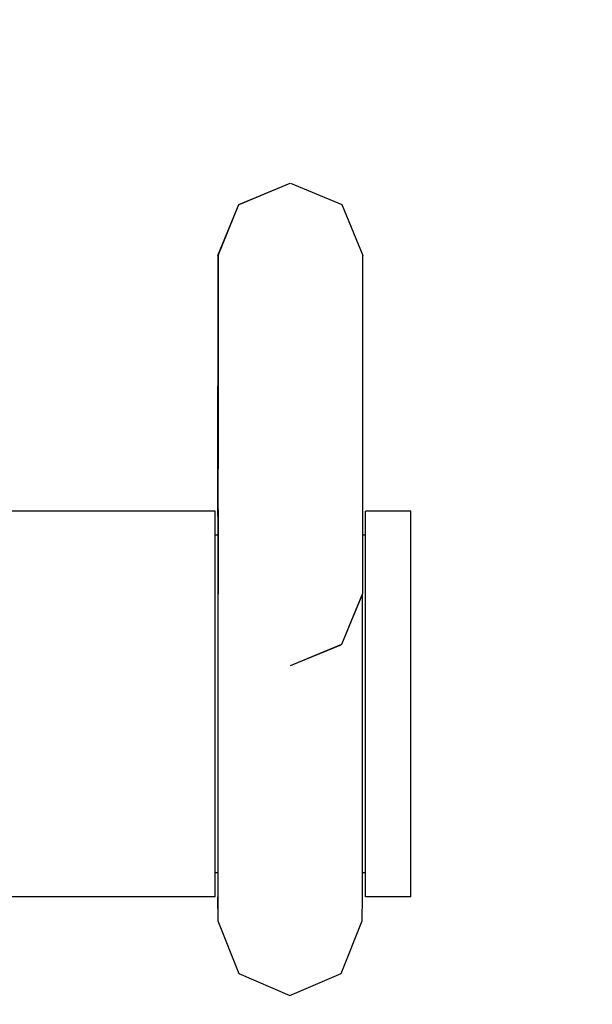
# Model space of a CAD drawing. Header units: millimetres. Extents: x -36478 to 31050, y -14815 to 11827.
# Tile 614 of 656: x -622 to -592, y 1184 to 1235. Entities that reach past the tile are written whole.
import ezdxf

# ---------------------------------------------------------------- set-up
doc = ezdxf.new("R2010")
doc.units = ezdxf.units.MM
doc.header["$MEASUREMENT"] = 0
doc.linetypes.add('Wipeout_Contour', pattern=[1000, 0, -1000])
for name, color, linetype in [('Nové_Konstrukce - nosné', 7, 'Continuous'), ('Nové_Kóty - SP', 7, 'Continuous'), ('Nové_Výplně - Povrchové', 7, 'Continuous')]:
    doc.layers.add(name, color=color, linetype=linetype)
doc.styles.add('GENEROVANÝ_STYL_2', font='txt')
doc.dimstyles.new('GENEROVANÝ_STYL__1', dxfattribs={"dimtxt": 125, "dimasz": 190, "dimexe": 0.18, "dimexo": 300, "dimgap": 0, "dimtad": 1, "dimdec": 0, "dimzin": 0, "dimdsep": 46, "dimtxsty": 'GENEROVANÝ_STYL_2', "dimblk": 'ARROWHEAD_6', "dimblk1": 'ARROWHEAD_6', "dimblk2": 'ARROWHEAD_6', "dimcen": 0.09, "dimclrd": 1, "dimclre": 1, "dimclrt": 1, "dimazin": 0, "dimtfac": 1, "dimtdec": 4, "dimtmove": 0, "dimatfit": 3, "dimfxl": 1, "dimtolj": 1, "dimtzin": 0, "dimarcsym": 0})

# ---------------------------------------------------------------- blocks, each defined once
blk = doc.blocks.new('*D6275')
at = {"layer": 'Nové_Kóty - SP', "color": 1, "linetype": 'Continuous', "lineweight": 25}
for p, q in [((1043.774, 3280), (1243.774, 3080)), ((1331.274, 3180), (843.774, 3180)), ((1143.774, 200), (1143.774, 3180)), ((1043.774, 300), (1243.774, 100)), ((1331.274, 200), (843.774, 200)), ((1143.774, -398.512), (1143.774, 200))]:
    blk.add_line(p, q, dxfattribs=at)
at = {"layer": 'Nové_Kóty - SP', "color": 1, "lineweight": 25, "char_height": 125, "attachment_point": 7, "rotation": 90, "style": 'GENEROVANÝ_STYL_2'}
for s, insert in [('\\A1;{\\pql;\\fArial|b0|i0|c0|p38;300}', (1118.774, 2795.427)), ('\\A1;{\\pql;\\fArial|b0|i0|c0|p38;2\xa0980}', (1118.774, 1333.999))]:
    blk.add_mtext(s, dxfattribs=dict(at, insert=insert))
blk = doc.blocks.new('ARROWHEAD_6')
at = {"color": 0, "linetype": 'Continuous', "lineweight": 0}
for p, q in [((-0.5, -0.5), (0.5, 0.5)), ((0, 0), (-1, 0))]:
    blk.add_line(p, q, dxfattribs=at)
blk = doc.blocks.new('*D6333')
at = {"layer": 'Nové_Kóty - SP', "color": 1, "linetype": 'Continuous', "lineweight": 25}
for p, q in [((1592.495, 10900.318), (1592.495, 11050.318)), ((1692.495, 10800.318), (1492.495, 11000.318)), ((1779.995, 10900.318), (1292.495, 10900.318)), ((1592.495, 200), (1592.495, 10900.318)), ((1492.495, 300), (1692.495, 100)), ((1779.995, 200), (1292.495, 200)), ((1592.495, -398.512), (1592.495, 200))]:
    blk.add_line(p, q, dxfattribs=at)
at = {"layer": 'Nové_Kóty - SP', "color": 1, "lineweight": 25, "insert": (1567.495, 5289.016), "char_height": 125, "attachment_point": 7, "rotation": 90, "style": 'GENEROVANÝ_STYL_2'}
blk.add_mtext('\\A1;{\\pql;\\fArial|b0|i0|c0|p38;10\xa0700}', dxfattribs=at)

msp = doc.modelspace()

# ---------------------------------------------------------------- wipeouts: each hides what was drawn before it
at = {"color": 254, "linetype": 'Wipeout_Contour', "lineweight": 0, "ltscale": 5477.10219}
msp.add_wipeout([(-610.192, 1225.902), (-607.54, 1227), (-607.563, 1227), (-610.215, 1225.902)], dxfattribs=at).dxf.layer = 'Nové_Výplně - Povrchové'
at = {"color": 254, "linetype": 'Wipeout_Contour', "lineweight": 0, "ltscale": 5445.011554}
msp.add_wipeout([(-610.189, 1214.5), (-607.537, 1214.5), (-607.537, 1220.816), (-610.189, 1220.248)], dxfattribs=at).dxf.layer = 'Nové_Výplně - Povrchové'
at = {"color": 254, "linetype": 'Wipeout_Contour', "lineweight": 0, "ltscale": 5358.818992}
msp.add_wipeout([(-611.354, 1192.921), (-611.355, 1191.25), (-611.318, 1191.25), (-611.318, 1192.921)], dxfattribs=at).dxf.layer = 'Nové_Výplně - Povrchové'
at = {"color": 254, "linetype": 'Wipeout_Contour', "lineweight": 0, "ltscale": 5336.668234}
msp.add_wipeout([(-601.304, 1191.91), (-601.404, 1191.91), (-601.405, 1190), (-601.305, 1190)], dxfattribs=at).dxf.layer = 'Nové_Výplně - Povrchové'
at = {"color": 254, "linetype": 'Wipeout_Contour', "lineweight": 0, "ltscale": 5333.62615}
msp.add_wipeout([(-610.222, 1186.02), (-607.571, 1184.885), (-607.568, 1186.543), (-610.22, 1187.554)], dxfattribs=at).dxf.layer = 'Nové_Výplně - Povrchové'

# ---------------------------------------------------------------- next in the draw order: wipeouts: each hides what was drawn before it
at = {"color": 254, "linetype": 'Wipeout_Contour', "lineweight": 0, "ltscale": 5440.27527}
msp.add_wipeout([(-607.537, 1214.5), (-604.885, 1214.5), (-604.886, 1220.248), (-607.537, 1220.816)], dxfattribs=at).dxf.layer = 'Nové_Výplně - Povrchové'
at = {"color": 254, "linetype": 'Wipeout_Contour', "lineweight": 0, "ltscale": 6710.779569}
msp.add_wipeout([(-611.354, 1192.921), (-611.318, 1192.921), (-611.318, 1193.827), (-611.317, 1197.296), (-611.353, 1197.296)], dxfattribs=at).dxf.layer = 'Nové_Výplně - Povrchové'
at = {"color": 254, "linetype": 'Wipeout_Contour', "lineweight": 0, "ltscale": 5349.008113}
msp.add_wipeout([(-601.303, 1196.91), (-601.403, 1196.91), (-601.404, 1191.91), (-601.304, 1191.91)], dxfattribs=at).dxf.layer = 'Nové_Výplně - Povrchové'
at = {"color": 254, "linetype": 'Wipeout_Contour', "lineweight": 0, "ltscale": 5328.792583}
msp.add_wipeout([(-607.571, 1184.885), (-604.919, 1186.02), (-604.917, 1187.554), (-607.568, 1186.543)], dxfattribs=at).dxf.layer = 'Nové_Výplně - Povrchové'

# ---------------------------------------------------------------- next in the draw order: wipeouts: each hides what was drawn before it
at = {"color": 254, "linetype": 'Wipeout_Contour', "lineweight": 0, "ltscale": 5418.849217}
msp.add_wipeout([(-607.537, 1208.184), (-604.886, 1208.752), (-604.885, 1214.5), (-607.537, 1214.5)], dxfattribs=at).dxf.layer = 'Nové_Výplně - Povrchové'
at = {"color": 254, "linetype": 'Wipeout_Contour', "lineweight": 0, "ltscale": 5368.990079}
msp.add_wipeout([(-601.303, 1203.09), (-601.403, 1203.09), (-601.403, 1196.91), (-601.303, 1196.91)], dxfattribs=at).dxf.layer = 'Nové_Výplně - Povrchové'
at = {"color": 254, "linetype": 'Wipeout_Contour', "lineweight": 0, "ltscale": 8081.262841}
msp.add_wipeout([(-611.353, 1202.704), (-611.353, 1197.296), (-611.317, 1197.296), (-611.317, 1199.264), (-611.318, 1201.068), (-611.318, 1202.704)], dxfattribs=at).dxf.layer = 'Nové_Výplně - Povrchové'
at = {"color": 254, "linetype": 'Wipeout_Contour', "lineweight": 0, "ltscale": 5358.931787}
msp.add_wipeout([(-611.354, 1192.921), (-611.454, 1192.921), (-611.455, 1191.25), (-611.355, 1191.25)], dxfattribs=at).dxf.layer = 'Nové_Výplně - Povrchové'
at = {"color": 254, "linetype": 'Wipeout_Contour', "lineweight": 0, "ltscale": 5340.493109}
msp.add_wipeout([(-607.568, 1186.543), (-604.917, 1187.554), (-604.915, 1192.322), (-607.567, 1191.699)], dxfattribs=at).dxf.layer = 'Nové_Výplně - Povrchové'
at = {"color": 254, "linetype": 'Wipeout_Contour', "lineweight": 0, "ltscale": 5338.700068}
msp.add_wipeout([(-601.404, 1191.91), (-603.554, 1191.91), (-603.555, 1190), (-601.405, 1190)], dxfattribs=at).dxf.layer = 'Nové_Výplně - Povrchové'

# ---------------------------------------------------------------- next in the draw order: linework, layer by layer
at = {"layer": 'Nové_Konstrukce - nosné', "color": 1, "linetype": 'Continuous', "lineweight": 25}
msp.add_line((-601.305, 1190), (-601.405, 1190), dxfattribs=at)

# ---------------------------------------------------------------- next in the draw order: wipeouts: each hides what was drawn before it
at = {"color": 254, "linetype": 'Wipeout_Contour', "lineweight": 0, "ltscale": 5423.603374}
msp.add_wipeout([(-610.189, 1208.752), (-607.537, 1208.184), (-607.537, 1214.5), (-610.189, 1214.5)], dxfattribs=at).dxf.layer = 'Nové_Výplně - Povrchové'
at = {"color": 254, "linetype": 'Wipeout_Contour', "lineweight": 0, "ltscale": 5388.989933}
msp.add_wipeout([(-601.304, 1208.09), (-601.404, 1208.09), (-601.403, 1203.09), (-601.303, 1203.09)], dxfattribs=at).dxf.layer = 'Nové_Výplně - Povrchové'
at = {"color": 254, "linetype": 'Wipeout_Contour', "lineweight": 0, "ltscale": 9457.960852}
msp.add_wipeout([(-611.354, 1207.079), (-611.353, 1202.704), (-611.318, 1202.704), (-611.318, 1203.09), (-611.318, 1204.726), (-611.318, 1206.454), (-611.318, 1207.079)], dxfattribs=at).dxf.layer = 'Nové_Výplně - Povrchové'
at = {"color": 254, "linetype": 'Wipeout_Contour', "lineweight": 0, "ltscale": 5369.694033}
msp.add_wipeout([(-611.353, 1197.296), (-611.453, 1197.296), (-611.454, 1192.921), (-611.354, 1192.921)], dxfattribs=at).dxf.layer = 'Nové_Výplně - Povrchové'
at = {"color": 254, "linetype": 'Wipeout_Contour', "lineweight": 0, "ltscale": 5351.035264}
msp.add_wipeout([(-601.403, 1196.91), (-603.553, 1196.91), (-603.554, 1191.91), (-601.404, 1191.91)], dxfattribs=at).dxf.layer = 'Nové_Výplně - Povrchové'
at = {"color": 254, "linetype": 'Wipeout_Contour', "lineweight": 0, "ltscale": 5345.316365}
msp.add_wipeout([(-610.22, 1187.554), (-607.568, 1186.543), (-607.567, 1191.699), (-610.219, 1192.322)], dxfattribs=at).dxf.layer = 'Nové_Výplně - Povrchové'
at = {"color": 254, "linetype": 'Wipeout_Contour', "lineweight": 0, "ltscale": 5355.090689}
msp.add_wipeout([(-611.454, 1191.91), (-611.554, 1191.91), (-611.555, 1190), (-611.455, 1190)], dxfattribs=at).dxf.layer = 'Nové_Výplně - Povrchové'

# ---------------------------------------------------------------- next in the draw order: linework, layer by layer
at = {"layer": 'Nové_Konstrukce - nosné', "color": 1, "linetype": 'Continuous', "lineweight": 25}
msp.add_line((-601.305, 1190), (-601.304, 1191.91), dxfattribs=at)

# ---------------------------------------------------------------- next in the draw order: wipeouts: each hides what was drawn before it
at = {"color": 254, "linetype": 'Wipeout_Contour', "lineweight": 0, "ltscale": 5401.360044}
msp.add_wipeout([(-601.305, 1210), (-601.405, 1210), (-601.404, 1208.09), (-601.304, 1208.09)], dxfattribs=at).dxf.layer = 'Nové_Výplně - Povrchové'
at = {"color": 254, "linetype": 'Wipeout_Contour', "lineweight": 0, "ltscale": 6769.497124}
msp.add_wipeout([(-611.355, 1208.75), (-611.354, 1207.079), (-611.318, 1207.079), (-611.319, 1208.09), (-611.32, 1208.75)], dxfattribs=at).dxf.layer = 'Nové_Výplně - Povrchové'
at = {"color": 254, "linetype": 'Wipeout_Contour', "lineweight": 0, "ltscale": 5371.009667}
msp.add_wipeout([(-601.403, 1203.09), (-603.553, 1203.09), (-603.553, 1196.91), (-601.403, 1196.91)], dxfattribs=at).dxf.layer = 'Nové_Výplně - Povrchové'
at = {"color": 254, "linetype": 'Wipeout_Contour', "lineweight": 0, "ltscale": 5387.120148}
msp.add_wipeout([(-611.353, 1202.704), (-611.453, 1202.704), (-611.453, 1197.296), (-611.353, 1197.296)], dxfattribs=at).dxf.layer = 'Nové_Výplně - Povrchové'
at = {"color": 254, "linetype": 'Wipeout_Contour', "lineweight": 0, "ltscale": 5367.388225}
msp.add_wipeout([(-611.453, 1196.91), (-611.553, 1196.91), (-611.554, 1191.91), (-611.454, 1191.91)], dxfattribs=at).dxf.layer = 'Nové_Výplně - Povrchové'
at = {"color": 254, "linetype": 'Wipeout_Contour', "lineweight": 0, "ltscale": 5340.730886}
msp.add_wipeout([(-603.554, 1191.91), (-603.654, 1191.91), (-603.655, 1190), (-603.555, 1190)], dxfattribs=at).dxf.layer = 'Nové_Výplně - Povrchové'

# ---------------------------------------------------------------- next in the draw order: linework, layer by layer
at = {"layer": 'Nové_Konstrukce - nosné', "color": 1, "linetype": 'Continuous', "lineweight": 25}
for p, q in [((-601.304, 1191.91), (-601.303, 1196.91)), ((-601.405, 1190), (-603.555, 1190))]:
    msp.add_line(p, q, dxfattribs=at)

# ---------------------------------------------------------------- next in the draw order: wipeouts: each hides what was drawn before it
at = {"color": 254, "linetype": 'Wipeout_Contour', "lineweight": 0, "ltscale": 5391.002045}
msp.add_wipeout([(-601.404, 1208.09), (-603.554, 1208.09), (-603.553, 1203.09), (-601.403, 1203.09)], dxfattribs=at).dxf.layer = 'Nové_Výplně - Povrchové'
at = {"color": 254, "linetype": 'Wipeout_Contour', "lineweight": 0, "ltscale": 5404.560406}
msp.add_wipeout([(-611.354, 1207.079), (-611.454, 1207.079), (-611.453, 1202.704), (-611.353, 1202.704)], dxfattribs=at).dxf.layer = 'Nové_Výplně - Povrchové'
at = {"color": 254, "linetype": 'Wipeout_Contour', "lineweight": 0, "ltscale": 5353.061403}
msp.add_wipeout([(-603.553, 1196.91), (-603.653, 1196.91), (-603.654, 1191.91), (-603.554, 1191.91)], dxfattribs=at).dxf.layer = 'Nové_Výplně - Povrchové'
at = {"color": 254, "linetype": 'Wipeout_Contour', "lineweight": 0, "ltscale": 5381.93426}
msp.add_wipeout([(-640.298, 1191.91), (-640.298, 1190), (-611.555, 1190), (-611.554, 1191.91)], dxfattribs=at).dxf.layer = 'Nové_Výplně - Povrchové'
at = {"color": 254, "linetype": 'Wipeout_Contour', "lineweight": 0, "ltscale": 5331.935368}
msp.add_wipeout([(-604.919, 1186.02), (-603.821, 1188.759), (-603.819, 1189.993), (-604.917, 1187.554)], dxfattribs=at).dxf.layer = 'Nové_Výplně - Povrchové'

# ---------------------------------------------------------------- next in the draw order: linework, layer by layer
at = {"layer": 'Nové_Konstrukce - nosné', "color": 1, "linetype": 'Continuous', "lineweight": 25}
for p, q in [((-601.303, 1196.91), (-601.303, 1203.09)), ((-607.571, 1184.885), (-604.919, 1186.02))]:
    msp.add_line(p, q, dxfattribs=at)

# ---------------------------------------------------------------- next in the draw order: wipeouts: each hides what was drawn before it
at = {"color": 254, "linetype": 'Wipeout_Contour', "lineweight": 0, "ltscale": 5403.367545}
msp.add_wipeout([(-601.405, 1210), (-603.555, 1210), (-603.554, 1208.09), (-601.404, 1208.09)], dxfattribs=at).dxf.layer = 'Nové_Výplně - Povrchové'
at = {"color": 254, "linetype": 'Wipeout_Contour', "lineweight": 0, "ltscale": 5415.346674}
msp.add_wipeout([(-611.355, 1208.75), (-611.455, 1208.75), (-611.454, 1207.079), (-611.354, 1207.079)], dxfattribs=at).dxf.layer = 'Nové_Výplně - Povrchové'
at = {"color": 254, "linetype": 'Wipeout_Contour', "lineweight": 0, "ltscale": 5387.302032}
msp.add_wipeout([(-611.453, 1203.09), (-611.553, 1203.09), (-611.553, 1196.91), (-611.453, 1196.91)], dxfattribs=at).dxf.layer = 'Nové_Výplně - Povrchové'
at = {"color": 254, "linetype": 'Wipeout_Contour', "lineweight": 0, "ltscale": 5373.028297}
msp.add_wipeout([(-603.553, 1203.09), (-603.653, 1203.09), (-603.653, 1196.91), (-603.553, 1196.91)], dxfattribs=at).dxf.layer = 'Nové_Výplně - Povrchové'
at = {"color": 254, "linetype": 'Wipeout_Contour', "lineweight": 0, "ltscale": 5344.946057}
msp.add_wipeout([(-603.654, 1192.921), (-603.754, 1192.921), (-603.755, 1191.25), (-603.655, 1191.25)], dxfattribs=at).dxf.layer = 'Nové_Výplně - Povrchové'
at = {"color": 254, "linetype": 'Wipeout_Contour', "lineweight": 0, "ltscale": 5352.044664}
msp.add_wipeout([(-611.322, 1190.446), (-611.321, 1188.759), (-611.32, 1190), (-611.322, 1191.25)], dxfattribs=at).dxf.layer = 'Nové_Výplně - Povrchové'

# ---------------------------------------------------------------- next in the draw order: linework, layer by layer
at = {"layer": 'Nové_Konstrukce - nosné', "color": 1, "linetype": 'Continuous', "lineweight": 25}
for p, q in [((-601.305, 1210), (-601.405, 1210)), ((-601.304, 1208.09), (-601.305, 1210)), ((-601.303, 1203.09), (-601.304, 1208.09))]:
    msp.add_line(p, q, dxfattribs=at)

# ---------------------------------------------------------------- next in the draw order: wipeouts: each hides what was drawn before it
at = {"color": 254, "linetype": 'Wipeout_Contour', "lineweight": 0, "ltscale": 5407.234141}
msp.add_wipeout([(-611.454, 1208.09), (-611.554, 1208.09), (-611.553, 1203.09), (-611.453, 1203.09)], dxfattribs=at).dxf.layer = 'Nové_Výplně - Povrchové'
at = {"color": 254, "linetype": 'Wipeout_Contour', "lineweight": 0, "ltscale": 5393.013172}
msp.add_wipeout([(-603.554, 1208.09), (-603.654, 1208.09), (-603.653, 1203.09), (-603.553, 1203.09)], dxfattribs=at).dxf.layer = 'Nové_Výplně - Povrchové'
at = {"color": 254, "linetype": 'Wipeout_Contour', "lineweight": 0, "ltscale": 5355.736403}
msp.add_wipeout([(-603.653, 1197.296), (-603.753, 1197.296), (-603.754, 1192.921), (-603.654, 1192.921)], dxfattribs=at).dxf.layer = 'Nové_Výplně - Povrchové'
at = {"color": 254, "linetype": 'Wipeout_Contour', "lineweight": 0, "ltscale": 5394.171979}
msp.add_wipeout([(-640.298, 1196.91), (-640.298, 1191.91), (-611.554, 1191.91), (-611.553, 1196.91)], dxfattribs=at).dxf.layer = 'Nové_Výplně - Povrchové'
at = {"color": 254, "linetype": 'Wipeout_Contour', "lineweight": 0, "ltscale": 5343.592378}
msp.add_wipeout([(-611.321, 1188.759), (-610.222, 1186.02), (-610.22, 1187.554), (-611.319, 1189.993)], dxfattribs=at).dxf.layer = 'Nové_Výplně - Povrchové'

# ---------------------------------------------------------------- next in the draw order: linework, layer by layer
at = {"layer": 'Nové_Konstrukce - nosné', "color": 1, "linetype": 'Continuous', "lineweight": 25}
msp.add_line((-610.222, 1186.02), (-607.571, 1184.885), dxfattribs=at)

# ---------------------------------------------------------------- next in the draw order: wipeouts: each hides what was drawn before it
at = {"color": 254, "linetype": 'Wipeout_Contour', "lineweight": 0, "ltscale": 5419.5626}
msp.add_wipeout([(-611.455, 1210), (-611.555, 1210), (-611.554, 1208.09), (-611.454, 1208.09)], dxfattribs=at).dxf.layer = 'Nové_Výplně - Povrchové'
at = {"color": 254, "linetype": 'Wipeout_Contour', "lineweight": 0, "ltscale": 5405.374074}
msp.add_wipeout([(-603.555, 1210), (-603.655, 1210), (-603.654, 1208.09), (-603.554, 1208.09)], dxfattribs=at).dxf.layer = 'Nové_Výplně - Povrchové'
at = {"color": 254, "linetype": 'Wipeout_Contour', "lineweight": 0, "ltscale": 6773.893011}
msp.add_wipeout([(-640.298, 1203.09), (-640.297, 1200), (-640.298, 1196.91), (-611.553, 1196.91), (-611.553, 1203.09)], dxfattribs=at).dxf.layer = 'Nové_Výplně - Povrchové'
at = {"color": 254, "linetype": 'Wipeout_Contour', "lineweight": 0, "ltscale": 5373.207778}
msp.add_wipeout([(-603.653, 1202.704), (-603.753, 1202.704), (-603.753, 1197.296), (-603.653, 1197.296)], dxfattribs=at).dxf.layer = 'Nové_Výplně - Povrchové'
at = {"color": 254, "linetype": 'Wipeout_Contour', "lineweight": 0, "ltscale": 5353.771252}
msp.add_wipeout([(-611.319, 1189.993), (-610.22, 1187.554), (-610.219, 1192.322), (-611.318, 1193.827)], dxfattribs=at).dxf.layer = 'Nové_Výplně - Povrchové'
at = {"color": 254, "linetype": 'Wipeout_Contour', "lineweight": 0, "ltscale": 5345.087079}
msp.add_wipeout([(-603.818, 1191.25), (-603.755, 1191.25), (-603.754, 1192.921), (-603.818, 1192.921)], dxfattribs=at).dxf.layer = 'Nové_Výplně - Povrchové'

# ---------------------------------------------------------------- next in the draw order: linework, layer by layer
at = {"layer": 'Nové_Konstrukce - nosné', "color": 1, "linetype": 'Continuous', "lineweight": 25}
for p, q in [((-611.455, 1190), (-611.454, 1191.91)), ((-611.319, 1191.91), (-611.32, 1190)), ((-611.355, 1191.25), (-611.454, 1191.25)), ((-611.555, 1190), (-640.298, 1190)), ((-611.455, 1190), (-611.555, 1190)), ((-611.322, 1190), (-611.321, 1188.759)), ((-611.321, 1188.759), (-610.222, 1186.02))]:
    msp.add_line(p, q, dxfattribs=at)

# ---------------------------------------------------------------- next in the draw order: wipeouts: each hides what was drawn before it
at = {"color": 254, "linetype": 'Wipeout_Contour', "lineweight": 0, "ltscale": 5433.822395}
msp.add_wipeout([(-640.298, 1208.09), (-640.298, 1203.09), (-611.553, 1203.09), (-611.554, 1208.09)], dxfattribs=at).dxf.layer = 'Nové_Výplně - Povrchové'
at = {"color": 254, "linetype": 'Wipeout_Contour', "lineweight": 0, "ltscale": 5390.693054}
msp.add_wipeout([(-603.654, 1207.079), (-603.754, 1207.079), (-603.753, 1202.704), (-603.653, 1202.704)], dxfattribs=at).dxf.layer = 'Nové_Výplně - Povrchové'
at = {"color": 254, "linetype": 'Wipeout_Contour', "lineweight": 0, "ltscale": 6693.238258}
msp.add_wipeout([(-603.818, 1193.827), (-603.818, 1192.921), (-603.754, 1192.921), (-603.753, 1197.296), (-603.817, 1197.296)], dxfattribs=at).dxf.layer = 'Nové_Výplně - Povrchové'

# ---------------------------------------------------------------- next in the draw order: wipeouts: each hides what was drawn before it
at = {"color": 254, "linetype": 'Wipeout_Contour', "lineweight": 0, "ltscale": 5446.089855}
msp.add_wipeout([(-640.298, 1210), (-640.298, 1208.09), (-611.554, 1208.09), (-611.555, 1210)], dxfattribs=at).dxf.layer = 'Nové_Výplně - Povrchové'
at = {"color": 254, "linetype": 'Wipeout_Contour', "lineweight": 0, "ltscale": 5401.507016}
msp.add_wipeout([(-603.655, 1208.75), (-603.755, 1208.75), (-603.754, 1207.079), (-603.654, 1207.079)], dxfattribs=at).dxf.layer = 'Nové_Výplně - Povrchové'
at = {"color": 254, "linetype": 'Wipeout_Contour', "lineweight": 0, "ltscale": 6715.718569}
msp.add_wipeout([(-603.817, 1197.296), (-603.753, 1197.296), (-603.753, 1202.704), (-603.815, 1202.704), (-603.817, 1199.264)], dxfattribs=at).dxf.layer = 'Nové_Výplně - Povrchové'
at = {"color": 254, "linetype": 'Wipeout_Contour', "lineweight": 0, "ltscale": 5342.136174}
msp.add_wipeout([(-604.917, 1187.554), (-603.819, 1189.993), (-603.818, 1193.827), (-604.915, 1192.322)], dxfattribs=at).dxf.layer = 'Nové_Výplně - Povrchové'

# ---------------------------------------------------------------- next in the draw order: linework, layer by layer
at = {"layer": 'Nové_Konstrukce - nosné', "color": 1, "linetype": 'Continuous', "lineweight": 25}
for p, q in [((-603.655, 1190), (-603.654, 1191.91)), ((-603.755, 1191.25), (-603.818, 1191.25)), ((-603.655, 1191.25), (-603.755, 1191.25)), ((-603.821, 1188.759), (-603.819, 1189.993)), ((-603.555, 1190), (-603.655, 1190)), ((-604.919, 1186.02), (-603.821, 1188.759))]:
    msp.add_line(p, q, dxfattribs=at)

# ---------------------------------------------------------------- next in the draw order: wipeouts: each hides what was drawn before it
at = {"color": 254, "linetype": 'Wipeout_Contour', "lineweight": 0, "ltscale": 25751.817907}
msp.add_wipeout([(-611.322, 1210.277), (-611.32, 1210), (-611.321, 1209.375), (-611.319, 1208.09), (-611.318, 1206.454), (-611.318, 1204.726), (-611.318, 1203.09), (-611.318, 1202.704), (-611.318, 1201.068), (-611.317, 1199.264), (-611.313, 1205.75), (-611.29, 1205.75), (-611.289, 1206.922), (-611.288, 1210.125), (-611.288, 1214.5), (-611.288, 1218.875), (-611.289, 1222.078), (-611.29, 1223.25), (-611.315, 1223.25)], dxfattribs=at).dxf.layer = 'Nové_Výplně - Povrchové'
at = {"color": 254, "linetype": 'Wipeout_Contour', "lineweight": 0, "ltscale": 9437.917209}
msp.add_wipeout([(-603.814, 1205.693), (-603.815, 1202.704), (-603.753, 1202.704), (-603.754, 1207.079), (-603.789, 1207.079), (-603.789, 1206.922), (-603.79, 1205.75)], dxfattribs=at).dxf.layer = 'Nové_Výplně - Povrchové'

# ---------------------------------------------------------------- next in the draw order: linework, layer by layer
at = {"layer": 'Nové_Konstrukce - nosné', "color": 1, "linetype": 'Continuous', "lineweight": 25}
msp.add_line((-611.555, 1210), (-640.298, 1210), dxfattribs=at)

# ---------------------------------------------------------------- next in the draw order: wipeouts: each hides what was drawn before it
at = {"color": 254, "linetype": 'Wipeout_Contour', "lineweight": 0, "ltscale": 5473.729217}
msp.add_wipeout([(-610.217, 1225.902), (-611.315, 1223.25), (-611.29, 1223.25), (-610.192, 1225.902)], dxfattribs=at).dxf.layer = 'Nové_Výplně - Povrchové'
at = {"color": 254, "linetype": 'Wipeout_Contour', "lineweight": 0, "ltscale": 5401.613757}
msp.add_wipeout([(-603.788, 1208.75), (-603.789, 1207.079), (-603.754, 1207.079), (-603.755, 1208.75)], dxfattribs=at).dxf.layer = 'Nové_Výplně - Povrchové'
at = {"color": 254, "linetype": 'Wipeout_Contour', "lineweight": 0, "ltscale": 5401.713457}
msp.add_wipeout([(-610.215, 1203.098), (-610.192, 1203.098), (-611.29, 1205.75), (-611.313, 1205.75)], dxfattribs=at).dxf.layer = 'Nové_Výplně - Povrchové'
at = {"color": 254, "linetype": 'Wipeout_Contour', "lineweight": 0, "ltscale": 6725.791901}
msp.add_wipeout([(-604.912, 1203.089), (-604.915, 1197.471), (-603.817, 1199.264), (-603.814, 1205.693), (-604.888, 1203.098)], dxfattribs=at).dxf.layer = 'Nové_Výplně - Povrchové'

# ---------------------------------------------------------------- next in the draw order: wipeouts: each hides what was drawn before it
at = {"color": 254, "linetype": 'Wipeout_Contour', "lineweight": 0, "ltscale": 5463.716805}
msp.add_wipeout([(-610.189, 1220.248), (-607.537, 1220.816), (-607.538, 1225.44), (-610.19, 1224.455)], dxfattribs=at).dxf.layer = 'Nové_Výplně - Povrchové'
at = {"color": 254, "linetype": 'Wipeout_Contour', "lineweight": 0, "ltscale": 5391.634575}
msp.add_wipeout([(-607.563, 1202), (-607.54, 1202), (-610.192, 1203.098), (-610.215, 1203.098)], dxfattribs=at).dxf.layer = 'Nové_Výplně - Povrchové'

# ---------------------------------------------------------------- next in the draw order: wipeouts: each hides what was drawn before it
at = {"color": 254, "linetype": 'Wipeout_Contour', "lineweight": 0, "ltscale": 5458.996079}
msp.add_wipeout([(-607.537, 1220.816), (-604.886, 1220.248), (-604.887, 1224.455), (-607.538, 1225.44)], dxfattribs=at).dxf.layer = 'Nové_Výplně - Povrchové'
at = {"color": 254, "linetype": 'Wipeout_Contour', "lineweight": 0, "ltscale": 5446.500035}
msp.add_wipeout([(-611.288, 1214.5), (-610.189, 1214.5), (-610.189, 1220.248), (-611.288, 1218.875)], dxfattribs=at).dxf.layer = 'Nové_Výplně - Povrchové'
at = {"color": 254, "linetype": 'Wipeout_Contour', "lineweight": 0, "ltscale": 5390.849754}
msp.add_wipeout([(-611.317, 1199.264), (-610.218, 1197.471), (-610.215, 1203.098), (-611.314, 1205.75)], dxfattribs=at).dxf.layer = 'Nové_Výplně - Povrchové'
at = {"color": 254, "linetype": 'Wipeout_Contour', "lineweight": 0, "ltscale": 6723.980572}
msp.add_wipeout([(-607.563, 1202), (-607.566, 1196.728), (-604.915, 1197.471), (-604.912, 1203.089), (-607.54, 1202)], dxfattribs=at).dxf.layer = 'Nové_Výplně - Povrchové'

# ---------------------------------------------------------------- next in the draw order: wipeouts: each hides what was drawn before it
at = {"color": 254, "linetype": 'Wipeout_Contour', "lineweight": 0, "ltscale": 5474.348413}
msp.add_wipeout([(-610.19, 1224.455), (-607.538, 1225.44), (-607.54, 1227), (-610.192, 1225.902)], dxfattribs=at).dxf.layer = 'Nové_Výplně - Povrchové'
at = {"color": 254, "linetype": 'Wipeout_Contour', "lineweight": 0, "ltscale": 5435.062404}
msp.add_wipeout([(-604.885, 1214.5), (-603.788, 1214.5), (-603.788, 1218.875), (-604.886, 1220.248)], dxfattribs=at).dxf.layer = 'Nové_Výplně - Povrchové'
at = {"color": 254, "linetype": 'Wipeout_Contour', "lineweight": 0, "ltscale": 5404.93235}
msp.add_wipeout([(-610.19, 1204.545), (-607.538, 1203.56), (-607.537, 1208.184), (-610.189, 1208.752)], dxfattribs=at).dxf.layer = 'Nové_Výplně - Povrchové'
at = {"color": 254, "linetype": 'Wipeout_Contour', "lineweight": 0, "ltscale": 5381.891538}
msp.add_wipeout([(-610.218, 1197.471), (-607.566, 1196.728), (-607.564, 1202), (-610.215, 1203.098)], dxfattribs=at).dxf.layer = 'Nové_Výplně - Povrchové'
at = {"color": 254, "linetype": 'Wipeout_Contour', "lineweight": 0, "ltscale": 5359.083517}
msp.add_wipeout([(-604.915, 1192.322), (-603.818, 1193.827), (-603.817, 1199.264), (-604.915, 1197.471)], dxfattribs=at).dxf.layer = 'Nové_Výplně - Povrchové'

# ---------------------------------------------------------------- next in the draw order: linework, layer by layer
at = {"layer": 'Nové_Konstrukce - nosné', "color": 1, "linetype": 'Continuous', "lineweight": 25}
for p, q in [((-603.818, 1193.827), (-603.817, 1199.264)), ((-603.654, 1191.91), (-603.653, 1196.91)), ((-603.819, 1189.993), (-603.818, 1193.827))]:
    msp.add_line(p, q, dxfattribs=at)

# ---------------------------------------------------------------- next in the draw order: wipeouts: each hides what was drawn before it
at = {"color": 254, "linetype": 'Wipeout_Contour', "lineweight": 0, "ltscale": 5469.636606}
msp.add_wipeout([(-607.538, 1225.44), (-604.887, 1224.455), (-604.888, 1225.902), (-607.54, 1227)], dxfattribs=at).dxf.layer = 'Nové_Výplně - Povrchové'
at = {"color": 254, "linetype": 'Wipeout_Contour', "lineweight": 0, "ltscale": 5462.228834}
msp.add_wipeout([(-611.288, 1218.875), (-610.189, 1220.248), (-610.19, 1224.455), (-611.289, 1222.078)], dxfattribs=at).dxf.layer = 'Nové_Výplně - Povrchové'
at = {"color": 254, "linetype": 'Wipeout_Contour', "lineweight": 0, "ltscale": 5428.839386}
msp.add_wipeout([(-611.288, 1210.125), (-610.189, 1208.752), (-610.189, 1214.5), (-611.288, 1214.5)], dxfattribs=at).dxf.layer = 'Nové_Výplně - Povrchové'
at = {"color": 254, "linetype": 'Wipeout_Contour', "lineweight": 0, "ltscale": 5400.162499}
msp.add_wipeout([(-607.538, 1203.56), (-604.887, 1204.545), (-604.886, 1208.752), (-607.537, 1208.184)], dxfattribs=at).dxf.layer = 'Nové_Výplně - Povrchové'
at = {"color": 254, "linetype": 'Wipeout_Contour', "lineweight": 0, "ltscale": 5370.68232}
msp.add_wipeout([(-611.318, 1193.827), (-610.219, 1192.322), (-610.218, 1197.471), (-611.317, 1199.264)], dxfattribs=at).dxf.layer = 'Nové_Výplně - Povrchové'
at = {"color": 254, "linetype": 'Wipeout_Contour', "lineweight": 0, "ltscale": 5358.330742}
msp.add_wipeout([(-607.567, 1191.699), (-604.915, 1192.322), (-604.915, 1197.471), (-607.566, 1196.728)], dxfattribs=at).dxf.layer = 'Nové_Výplně - Povrchové'

# ---------------------------------------------------------------- next in the draw order: linework, layer by layer
at = {"layer": 'Nové_Konstrukce - nosné', "color": 1, "linetype": 'Continuous', "lineweight": 25}
for p, q in [((-611.454, 1191.91), (-611.453, 1196.91)), ((-611.318, 1196.91), (-611.319, 1191.91))]:
    msp.add_line(p, q, dxfattribs=at)

# ---------------------------------------------------------------- next in the draw order: wipeouts: each hides what was drawn before it
at = {"color": 254, "linetype": 'Wipeout_Contour', "lineweight": 0, "ltscale": 5471.298554}
msp.add_wipeout([(-611.289, 1222.078), (-610.19, 1224.455), (-610.192, 1225.902), (-611.29, 1223.25)], dxfattribs=at).dxf.layer = 'Nové_Výplně - Povrchové'
at = {"color": 254, "linetype": 'Wipeout_Contour', "lineweight": 0, "ltscale": 5450.823721}
msp.add_wipeout([(-604.886, 1220.248), (-603.788, 1218.875), (-603.789, 1222.078), (-604.887, 1224.455)], dxfattribs=at).dxf.layer = 'Nové_Výplně - Povrchové'
at = {"color": 254, "linetype": 'Wipeout_Contour', "lineweight": 0, "ltscale": 5417.365218}
msp.add_wipeout([(-604.886, 1208.752), (-603.788, 1210.125), (-603.788, 1214.5), (-604.885, 1214.5)], dxfattribs=at).dxf.layer = 'Nové_Výplně - Povrchové'
at = {"color": 254, "linetype": 'Wipeout_Contour', "lineweight": 0, "ltscale": 5389.556496}
msp.add_wipeout([(-607.54, 1202), (-604.888, 1203.098), (-604.887, 1204.545), (-607.538, 1203.56)], dxfattribs=at).dxf.layer = 'Nové_Výplně - Povrchové'
at = {"color": 254, "linetype": 'Wipeout_Contour', "lineweight": 0, "ltscale": 5363.1382}
msp.add_wipeout([(-610.219, 1192.322), (-607.567, 1191.699), (-607.566, 1196.728), (-610.218, 1197.471)], dxfattribs=at).dxf.layer = 'Nové_Výplně - Povrchové'

# ---------------------------------------------------------------- next in the draw order: linework, layer by layer
at = {"layer": 'Nové_Konstrukce - nosné', "color": 1, "linetype": 'Continuous', "lineweight": 25}
for p, q in [((-610.217, 1225.902), (-607.565, 1227)), ((-611.315, 1223.25), (-610.217, 1225.902)), ((-603.788, 1214.5), (-603.788, 1218.875))]:
    msp.add_line(p, q, dxfattribs=at)

# ---------------------------------------------------------------- next in the draw order: wipeouts: each hides what was drawn before it
at = {"color": 254, "linetype": 'Wipeout_Contour', "lineweight": 0, "ltscale": 5459.912161}
msp.add_wipeout([(-604.887, 1224.455), (-603.789, 1222.078), (-603.79, 1223.25), (-604.888, 1225.902)], dxfattribs=at).dxf.layer = 'Nové_Výplně - Povrchové'
at = {"color": 254, "linetype": 'Wipeout_Contour', "lineweight": 0, "ltscale": 5401.628446}
msp.add_wipeout([(-604.887, 1204.545), (-603.789, 1206.922), (-603.788, 1210.125), (-604.886, 1208.752)], dxfattribs=at).dxf.layer = 'Nové_Výplně - Povrchové'
at = {"color": 254, "linetype": 'Wipeout_Contour', "lineweight": 0, "ltscale": 5394.335459}
msp.add_wipeout([(-610.192, 1203.098), (-607.54, 1202), (-607.538, 1203.56), (-610.19, 1204.545)], dxfattribs=at).dxf.layer = 'Nové_Výplně - Povrchové'

# ---------------------------------------------------------------- next in the draw order: linework, layer by layer
at = {"layer": 'Nové_Konstrukce - nosné', "color": 1, "linetype": 'Continuous', "lineweight": 25}
for p, q in [((-607.54, 1227), (-604.888, 1225.902)), ((-604.888, 1225.902), (-603.79, 1223.25)), ((-603.789, 1222.078), (-603.79, 1223.25)), ((-603.788, 1218.875), (-603.789, 1222.078)), ((-603.788, 1210.125), (-603.788, 1214.5)), ((-603.654, 1208.09), (-603.655, 1210)), ((-603.555, 1210), (-603.655, 1210)), ((-601.405, 1210), (-603.555, 1210)), ((-603.655, 1208.75), (-603.755, 1208.75))]:
    msp.add_line(p, q, dxfattribs=at)

# ---------------------------------------------------------------- next in the draw order: wipeouts: each hides what was drawn before it
at = {"color": 254, "linetype": 'Wipeout_Contour', "lineweight": 0, "ltscale": 5413.135172}
msp.add_wipeout([(-611.289, 1206.922), (-610.19, 1204.545), (-610.189, 1208.752), (-611.288, 1210.125)], dxfattribs=at).dxf.layer = 'Nové_Výplně - Povrchové'
at = {"color": 254, "linetype": 'Wipeout_Contour', "lineweight": 0, "ltscale": 5392.565643}
msp.add_wipeout([(-604.888, 1203.098), (-603.79, 1205.75), (-603.789, 1206.922), (-604.887, 1204.545)], dxfattribs=at).dxf.layer = 'Nové_Výplně - Povrchové'

# ---------------------------------------------------------------- next in the draw order: linework, layer by layer
at = {"layer": 'Nové_Konstrukce - nosné', "color": 1, "linetype": 'Continuous', "lineweight": 25}
for p, q in [((-611.315, 1223.25), (-611.322, 1209.743)), ((-603.789, 1206.922), (-603.788, 1210.125)), ((-611.455, 1210), (-611.555, 1210)), ((-611.454, 1208.09), (-611.455, 1210)), ((-611.32, 1210), (-611.319, 1208.09)), ((-611.355, 1208.75), (-611.454, 1208.75)), ((-603.653, 1203.09), (-603.654, 1208.09)), ((-603.79, 1205.75), (-603.789, 1206.922)), ((-604.888, 1203.098), (-603.79, 1205.75)), ((-603.817, 1199.264), (-603.814, 1205.693)), ((-607.54, 1202), (-604.888, 1203.098)), ((-603.653, 1196.91), (-603.653, 1203.09))]:
    msp.add_line(p, q, dxfattribs=at)

# ---------------------------------------------------------------- next in the draw order: wipeouts: each hides what was drawn before it
at = {"color": 254, "linetype": 'Wipeout_Contour', "lineweight": 0, "ltscale": 5404.091443}
msp.add_wipeout([(-611.29, 1205.75), (-610.192, 1203.098), (-610.19, 1204.545), (-611.289, 1206.922)], dxfattribs=at).dxf.layer = 'Nové_Výplně - Povrchové'

# ---------------------------------------------------------------- next in the draw order: linework, layer by layer
at = {"layer": 'Nové_Konstrukce - nosné', "color": 1, "linetype": 'Continuous', "lineweight": 25}
for p, q in [((-611.453, 1203.09), (-611.454, 1208.09)), ((-611.319, 1208.09), (-611.318, 1203.09)), ((-611.453, 1196.91), (-611.453, 1203.09)), ((-611.318, 1203.09), (-611.318, 1196.91))]:
    msp.add_line(p, q, dxfattribs=at)

# ---------------------------------------------------------------- next in the draw order: dimensions: what is measured, and where the dimension line sits
at = {"layer": 'Nové_Kóty - SP', "color": 1, "linetype": 'Continuous', "lineweight": 25}
for base, p2, picture, middle in [((1592.495, 10900.318), (-4354.78, 10900.318), '*D6333', (1504.995, 5551.369)), ((1143.774, 3180), (-1009.73, 3180), '*D6275', (1056.274, 1548.706))]:
    dim = msp.add_linear_dim(base=base, p1=(-1010.077, 200), p2=p2, angle=90, dimstyle='GENEROVANÝ_STYL__1', dxfattribs=at)
    dim.commit()
    dim.dimension.update_dxf_attribs({"geometry": picture, "text_midpoint": middle, "dimtype": 160, "text_rotation": 90})

doc.saveas('drawing.dxf')
